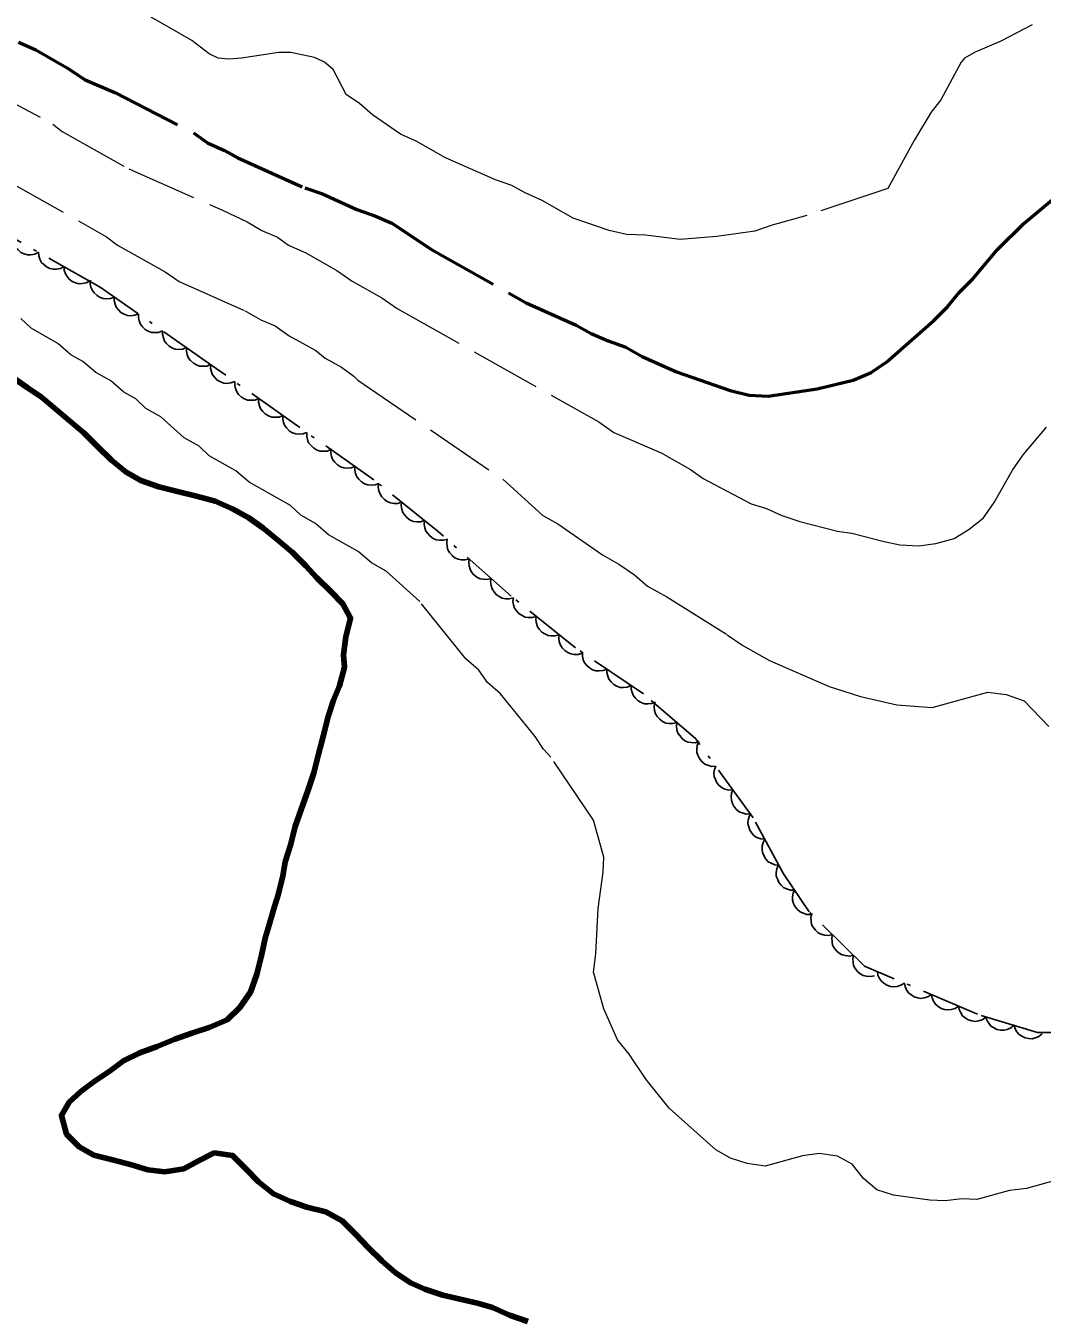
# Model space of a CAD drawing. Extents: x 355726 to 357533, y 5103782 to 5105258.
# Drawn here: x 356261.4 to 356313.2, y 5104505.8 to 5104571.7 of the extents above; entities that cross this region are included whole.
import ezdxf

# ---------------------------------------------------------------- set-up
doc = ezdxf.new("R2010")
doc.units = 0
doc.header["$LTSCALE"] = 0.6
for name, pattern in [('DASH_DOUBLE_DOT', [9.2, 5, -1.2, 0.3, -1.2, 0.3, -1.2]), ('DOT_DASHED', [7.7, 5, -1.2, 0.3, -1.2]), ('LONG_DASHED', [7.5, 6, -1.5])]:
    doc.linetypes.add(name, pattern=pattern)
for name, color, linetype, lineweight in [('1', 7, 'LONG_DASHED', 53), ('2', 7, 'LONG_DASHED', 13), ('4', 7, 'DASH_DOUBLE_DOT', 53), ('44', 7, 'Continuous', 25)]:
    doc.layers.add(name, color=color, linetype=linetype, lineweight=lineweight)

msp = doc.modelspace()

# ---------------------------------------------------------------- linework, layer by layer
at = {"layer": '1'}
for points in [[(356308.38, 5104557.34), (356309, 5104558.08), (356309.7, 5104558.78), (356310.93, 5104560.26), (356312.28, 5104561.58), (356314.34, 5104563.3), (356315.04, 5104564), (356315.58, 5104564.78), (356316.47, 5104566.36), (356317.01, 5104567.14), (356319.42, 5104571.27), (356319.5, 5104571.71)], [(356261.02, 5104570.83), (356261.89, 5104570.43), (356263.47, 5104569.54), (356264.41, 5104568.91), (356265.93, 5104568.26), (356269.93, 5104566.2), (356270.65, 5104565.7), (356271.52, 5104565.31), (356272.2, 5104564.93), (356275.61, 5104563.4), (356276.52, 5104563.09), (356278.27, 5104562.3), (356279.18, 5104561.98), (356280.06, 5104561.59), (356282.08, 5104560.25), (356286.91, 5104557.54), (356289.45, 5104556.4), (356290.21, 5104555.98), (356291.08, 5104555.59), (356291.99, 5104555.27), (356292.82, 5104554.8), (356294.57, 5104554.02), (356297.31, 5104553.07), (356298.27, 5104552.83), (356299.24, 5104552.78), (356301.74, 5104553.15), (356303.58, 5104553.6), (356304.49, 5104553.98), (356305.3, 5104554.52), (356307.69, 5104556.64), (356308.38, 5104557.34)]]:
    msp.add_lwpolyline(points, dxfattribs=at)
at = {"layer": '2'}
for points in [[(356277.73, 5104568.16), (356277.06, 5104569.44), (356276.61, 5104569.8), (356276.1, 5104570.04), (356274.9, 5104570.3), (356274.29, 5104570.3), (356272.38, 5104570.01), (356271.74, 5104569.96), (356271.19, 5104570.01), (356270.74, 5104570.23), (356269.85, 5104570.91), (356269.3, 5104571.24), (356267.54, 5104572.23), (356266.35, 5104572.83), (356265.8, 5104572.93), (356264.64, 5104572.79), (356264.04, 5104572.9), (356263.45, 5104573.22), (356262.96, 5104573.7), (356262.04, 5104574.76), (356261.52, 5104575.21), (356258.74, 5104576.68)], [(356312.7, 5104571.71), (356311.1, 5104570.87), (356309.8, 5104570.32), (356309.25, 5104570.01), (356309.09, 5104569.8), (356308.04, 5104567.88), (356307.55, 5104567.25), (356306.7, 5104565.84), (356305.34, 5104563.36), (356301.21, 5104561.99), (356299.44, 5104561.5), (356298.57, 5104561.19), (356296.62, 5104560.91), (356294.75, 5104560.77), (356292.98, 5104560.98), (356292.01, 5104561.02), (356291.13, 5104561.22), (356289.3, 5104561.86), (356287.72, 5104562.75), (356286.85, 5104563.14), (356286.17, 5104563.52), (356285.33, 5104563.8), (356282.79, 5104564.93), (356281.29, 5104565.78), (356280.49, 5104566.13), (356279.07, 5104567.12), (356278.4, 5104567.7), (356277.73, 5104568.16)], [(356258.94, 5104568.7), (356262.76, 5104566.65), (356263.24, 5104566.27), (356266.64, 5104564.36), (356271.42, 5104562.26), (356272.67, 5104561.66), (356273.43, 5104561.23), (356274.22, 5104560.88), (356274.79, 5104560.47), (356275.66, 5104560.08), (356277.24, 5104559.18), (356278.03, 5104558.64), (356279.54, 5104557.79), (356280.33, 5104557.25), (356290.6, 5104551.47), (356291.38, 5104550.93), (356293.78, 5104549.88), (356295.29, 5104549.03), (356295.92, 5104548.57), (356298.38, 5104547.29), (356299.15, 5104547.05), (356299.94, 5104546.7), (356300.86, 5104546.39), (356302.78, 5104545.9), (356303.51, 5104545.79), (356305.16, 5104545.36), (356305.96, 5104545.2), (356306.93, 5104545.15), (356307.79, 5104545.26), (356308.73, 5104545.52), (356309.49, 5104545.99), (356310.22, 5104546.57), (356310.77, 5104547.35), (356311.7, 5104549.01), (356312.25, 5104549.79), (356313.44, 5104551.2)], [(356260.15, 5104563.92), (356265.51, 5104560.9), (356266.07, 5104560.48), (356268.49, 5104559.12), (356269.2, 5104558.62), (356272.54, 5104557.14), (356273.37, 5104556.67), (356274.1, 5104556.36), (356274.81, 5104555.86), (356276.17, 5104555.1), (356276.66, 5104554.72), (356277.49, 5104554.26), (356278.12, 5104553.8), (356278.31, 5104553.6), (356285.71, 5104548.54), (356287.75, 5104546.69), (356288.51, 5104546.27), (356290.8, 5104544.68), (356291.63, 5104544.21), (356292.42, 5104543.67), (356293.09, 5104543.09), (356294.07, 5104542.54), (356297.16, 5104540.61), (356297.95, 5104540.06), (356299.31, 5104539.3), (356302.35, 5104537.98), (356303.95, 5104537.47), (356305.8, 5104537.03), (356307.61, 5104536.9), (356310.45, 5104537.69), (356311.38, 5104537.56), (356312.29, 5104537.24), (356313.55, 5104535.94)], [(356309.12, 5104511.85), (356308.26, 5104511.74), (356307.48, 5104511.78), (356305.63, 5104512.03), (356304.79, 5104512.3), (356304.11, 5104512.88), (356303.53, 5104513.61), (356302.77, 5104514.03), (356301.85, 5104514.16), (356300.99, 5104514.04), (356299.09, 5104513.52), (356298.17, 5104513.65), (356297.33, 5104513.92), (356296.57, 5104514.35), (356294.19, 5104516.48), (356293.02, 5104517.94), (356292.15, 5104519.22), (356291.56, 5104519.95), (356290.87, 5104521.53), (356290.34, 5104523.41), (356290.46, 5104524.34), (356290.58, 5104526.66), (356290.82, 5104528.5), (356290.86, 5104529.27), (356290.33, 5104531.16), (356288.16, 5104534.37), (356287.79, 5104534.77), (356287.36, 5104535.42), (356285.6, 5104537.6), (356284.93, 5104538.17), (356284.49, 5104538.81), (356283.82, 5104539.39), (356281.48, 5104542.3), (356279.77, 5104543.86), (356279.02, 5104544.28), (356278.34, 5104544.86), (356276.83, 5104545.71), (356276.16, 5104546.28), (356275.41, 5104546.71), (356274.89, 5104547.2), (356272.77, 5104548.39), (356272.1, 5104548.97), (356270.74, 5104549.73), (356270.22, 5104550.23), (356269.46, 5104550.65), (356268.27, 5104551.72), (356267.51, 5104552.14), (356267, 5104552.64), (356266.39, 5104552.98), (356265.72, 5104553.55), (356264.96, 5104553.98), (356264.29, 5104554.55), (356263.69, 5104554.89), (356263.02, 5104555.47), (356261.66, 5104556.24), (356261.14, 5104556.73)], [(356314.3, 5104512.9), (356312.41, 5104512.38), (356311.55, 5104512.27), (356309.89, 5104511.81), (356309.12, 5104511.85)]]:
    msp.add_lwpolyline(points, dxfattribs=at)
at = {"layer": '4', "linetype": 'Continuous', "lineweight": 90}
for points in [[(356273.6, 5104525.14), (356273.79, 5104525.82), (356274.02, 5104526.59), (356274.26, 5104527.35), (356274.5, 5104528.31), (356274.61, 5104529.04), (356274.89, 5104529.88), (356275.13, 5104530.83), (356275.45, 5104531.75), (356275.76, 5104532.66), (356276.08, 5104533.57), (356276.32, 5104534.53), (356276.57, 5104535.49), (356276.81, 5104536.44), (356277.08, 5104537.28), (356277.39, 5104538), (356277.63, 5104538.96), (356277.58, 5104539.58), (356277.71, 5104540.5), (356277.95, 5104541.46), (356277.56, 5104542.18), (356276.93, 5104542.83), (356276.22, 5104543.52), (356275.67, 5104544.13), (356274.97, 5104544.83), (356274.22, 5104545.45), (356273.47, 5104546.07), (356272.76, 5104546.57), (356271.93, 5104547.04), (356271.05, 5104547.43), (356270.09, 5104547.67), (356269.13, 5104547.91), (356268.17, 5104548.16), (356267.26, 5104548.47), (356266.5, 5104548.9), (356265.75, 5104549.52), (356265.05, 5104550.21), (356264.34, 5104550.91), (356263.6, 5104551.53), (356262.93, 5104552.1), (356262.18, 5104552.72), (356261.46, 5104553.22), (356260.68, 5104553.77)], [(356286.98, 5104505.59), (356286.06, 5104505.91), (356285.19, 5104506.3), (356284.42, 5104506.53), (356283.54, 5104506.73), (356282.65, 5104506.93), (356281.74, 5104507.25), (356281.01, 5104507.56), (356280.22, 5104508.1), (356279.55, 5104508.68), (356278.85, 5104509.37), (356278.22, 5104510.03), (356277.52, 5104510.72), (356276.68, 5104511.19), (356275.72, 5104511.43), (356274.88, 5104511.71), (356274.01, 5104512.1), (356273.26, 5104512.72), (356272.63, 5104513.37), (356271.93, 5104514.06), (356271, 5104514.19), (356270.16, 5104513.77), (356269.44, 5104513.38), (356268.47, 5104513.23), (356267.61, 5104513.32), (356266.77, 5104513.59), (356265.81, 5104513.83), (356264.85, 5104514.08), (356264.1, 5104514.5), (356263.47, 5104515.15), (356263.2, 5104516.1), (356263.59, 5104516.77), (356264.2, 5104517.32), (356264.88, 5104517.83), (356265.69, 5104518.37), (356266.37, 5104518.88), (356267.21, 5104519.3), (356268.08, 5104519.61), (356268.99, 5104519.99), (356269.86, 5104520.29), (356270.73, 5104520.59), (356271.65, 5104520.97), (356272.3, 5104521.6), (356272.84, 5104522.39), (356273.16, 5104523.3), (356273.4, 5104524.26), (356273.6, 5104525.14)]]:
    msp.add_lwpolyline(points, dxfattribs=at)
at = {"layer": '44', "linetype": 'DOT_DASHED'}
msp.add_lwpolyline([(356324.08, 5104521.62), (356320.81, 5104521.48), (356317.2, 5104520.73), (356315.78, 5104520.34), (356312.98, 5104520.33), (356309.92, 5104521.26), (356304.15, 5104523.72), (356301.33, 5104526.49), (356300.03, 5104528.42), (356298.47, 5104531.28), (356295.56, 5104535.3), (356292.88, 5104537.6), (356289.42, 5104539.94), (356286.14, 5104542.58), (356282.42, 5104545.87), (356279.13, 5104548.51), (356270.88, 5104554.34), (356265.18, 5104558.34), (356259.14, 5104561.75)], dxfattribs=at)
at = {"layer": '44'}
for points in [[(356262.03, 5104560.12), (356261.84, 5104560.02), (356261.64, 5104559.99), (356261.48, 5104559.98), (356261.31, 5104560.03), (356261.14, 5104560.11), (356260.99, 5104560.23), (356260.88, 5104560.34), (356260.8, 5104560.5), (356260.74, 5104560.68), (356260.73, 5104560.85)], [(356263.34, 5104559.38), (356263.15, 5104559.29), (356262.95, 5104559.25), (356262.79, 5104559.25), (356262.62, 5104559.29), (356262.45, 5104559.37), (356262.3, 5104559.49), (356262.18, 5104559.6), (356262.1, 5104559.76), (356262.05, 5104559.94), (356262.03, 5104560.12)], [(356264.64, 5104558.64), (356264.46, 5104558.55), (356264.26, 5104558.52), (356264.09, 5104558.51), (356263.92, 5104558.55), (356263.75, 5104558.63), (356263.6, 5104558.75), (356263.49, 5104558.87), (356263.41, 5104559.02), (356263.35, 5104559.2), (356263.34, 5104559.38)], [(356265.9, 5104557.83), (356265.71, 5104557.76), (356265.51, 5104557.74), (356265.34, 5104557.75), (356265.18, 5104557.81), (356265.02, 5104557.91), (356264.88, 5104558.04), (356264.78, 5104558.17), (356264.71, 5104558.33), (356264.67, 5104558.51), (356264.68, 5104558.69)], [(356267.13, 5104556.97), (356266.94, 5104556.9), (356266.73, 5104556.88), (356266.57, 5104556.89), (356266.4, 5104556.95), (356266.24, 5104557.05), (356266.11, 5104557.18), (356266, 5104557.31), (356265.94, 5104557.47), (356265.9, 5104557.65), (356265.9, 5104557.83)], [(356268.36, 5104556.11), (356268.16, 5104556.03), (356267.96, 5104556.02), (356267.8, 5104556.03), (356267.63, 5104556.09), (356267.47, 5104556.18), (356267.34, 5104556.32), (356267.23, 5104556.45), (356267.17, 5104556.61), (356267.13, 5104556.79), (356267.13, 5104556.97)], [(356269.59, 5104555.25), (356269.39, 5104555.17), (356269.19, 5104555.16), (356269.02, 5104555.17), (356268.86, 5104555.23), (356268.7, 5104555.32), (356268.56, 5104555.46), (356268.46, 5104555.58), (356268.4, 5104555.75), (356268.36, 5104555.93), (356268.36, 5104556.11)], [(356270.82, 5104554.39), (356270.62, 5104554.31), (356270.42, 5104554.3), (356270.25, 5104554.31), (356270.09, 5104554.37), (356269.93, 5104554.46), (356269.79, 5104554.6), (356269.69, 5104554.72), (356269.62, 5104554.89), (356269.58, 5104555.07), (356269.59, 5104555.25)], [(356272.04, 5104553.52), (356271.85, 5104553.45), (356271.64, 5104553.43), (356271.48, 5104553.44), (356271.31, 5104553.51), (356271.15, 5104553.6), (356271.02, 5104553.73), (356270.91, 5104553.86), (356270.85, 5104554.02), (356270.81, 5104554.21), (356270.82, 5104554.39)], [(356273.27, 5104552.65), (356273.07, 5104552.58), (356272.87, 5104552.57), (356272.7, 5104552.58), (356272.54, 5104552.64), (356272.38, 5104552.73), (356272.24, 5104552.87), (356272.14, 5104552.99), (356272.08, 5104553.16), (356272.04, 5104553.34), (356272.04, 5104553.52)], [(356274.49, 5104551.79), (356274.3, 5104551.71), (356274.09, 5104551.7), (356273.93, 5104551.71), (356273.76, 5104551.77), (356273.6, 5104551.87), (356273.47, 5104552), (356273.36, 5104552.13), (356273.3, 5104552.29), (356273.26, 5104552.47), (356273.27, 5104552.65)], [(356275.72, 5104550.92), (356275.52, 5104550.85), (356275.32, 5104550.84), (356275.15, 5104550.85), (356274.99, 5104550.91), (356274.83, 5104551), (356274.69, 5104551.14), (356274.59, 5104551.26), (356274.53, 5104551.43), (356274.49, 5104551.61), (356274.49, 5104551.79)], [(356276.94, 5104550.06), (356276.75, 5104549.98), (356276.54, 5104549.97), (356276.38, 5104549.98), (356276.21, 5104550.04), (356276.05, 5104550.14), (356275.92, 5104550.27), (356275.81, 5104550.4), (356275.75, 5104550.56), (356275.71, 5104550.74), (356275.72, 5104550.92)], [(356278.17, 5104549.19), (356277.97, 5104549.12), (356277.77, 5104549.1), (356277.6, 5104549.12), (356277.44, 5104549.18), (356277.28, 5104549.27), (356277.14, 5104549.41), (356277.04, 5104549.53), (356276.98, 5104549.7), (356276.94, 5104549.88), (356276.94, 5104550.06)], [(356279.39, 5104548.33), (356279.2, 5104548.25), (356278.99, 5104548.24), (356278.83, 5104548.25), (356278.66, 5104548.31), (356278.5, 5104548.4), (356278.37, 5104548.54), (356278.26, 5104548.67), (356278.2, 5104548.83), (356278.16, 5104549.01), (356278.17, 5104549.19)], [(356280.55, 5104547.37), (356280.35, 5104547.31), (356280.15, 5104547.31), (356279.98, 5104547.33), (356279.82, 5104547.4), (356279.67, 5104547.5), (356279.54, 5104547.65), (356279.45, 5104547.78), (356279.39, 5104547.95), (356279.36, 5104548.13), (356279.38, 5104548.31)], [(356281.72, 5104546.43), (356281.52, 5104546.37), (356281.32, 5104546.37), (356281.15, 5104546.39), (356280.99, 5104546.46), (356280.84, 5104546.57), (356280.71, 5104546.71), (356280.62, 5104546.84), (356280.56, 5104547.01), (356280.53, 5104547.19), (356280.55, 5104547.37)], [(356282.89, 5104545.49), (356282.69, 5104545.43), (356282.49, 5104545.43), (356282.32, 5104545.45), (356282.16, 5104545.52), (356282.01, 5104545.63), (356281.88, 5104545.77), (356281.79, 5104545.9), (356281.73, 5104546.07), (356281.7, 5104546.25), (356281.72, 5104546.43)], [(356283.99, 5104544.48), (356283.79, 5104544.43), (356283.59, 5104544.43), (356283.43, 5104544.46), (356283.27, 5104544.54), (356283.12, 5104544.65), (356283, 5104544.8), (356282.91, 5104544.94), (356282.87, 5104545.11), (356282.85, 5104545.29), (356282.87, 5104545.47)], [(356285.12, 5104543.48), (356284.92, 5104543.43), (356284.71, 5104543.44), (356284.55, 5104543.47), (356284.39, 5104543.55), (356284.24, 5104543.66), (356284.12, 5104543.81), (356284.04, 5104543.95), (356283.99, 5104544.12), (356283.97, 5104544.3), (356283.99, 5104544.48)], [(356286.24, 5104542.49), (356286.04, 5104542.44), (356285.84, 5104542.45), (356285.67, 5104542.48), (356285.52, 5104542.56), (356285.37, 5104542.67), (356285.25, 5104542.81), (356285.16, 5104542.95), (356285.11, 5104543.12), (356285.09, 5104543.31), (356285.12, 5104543.48)], [(356287.41, 5104541.55), (356287.21, 5104541.49), (356287.01, 5104541.49), (356286.85, 5104541.51), (356286.69, 5104541.59), (356286.53, 5104541.69), (356286.41, 5104541.83), (356286.31, 5104541.96), (356286.26, 5104542.13), (356286.23, 5104542.32), (356286.25, 5104542.5)], [(356288.58, 5104540.61), (356288.38, 5104540.55), (356288.18, 5104540.55), (356288.02, 5104540.57), (356287.85, 5104540.65), (356287.7, 5104540.75), (356287.57, 5104540.89), (356287.48, 5104541.02), (356287.43, 5104541.19), (356287.4, 5104541.38), (356287.41, 5104541.55)], [(356289.75, 5104539.67), (356289.55, 5104539.61), (356289.35, 5104539.61), (356289.18, 5104539.63), (356289.02, 5104539.7), (356288.87, 5104539.81), (356288.74, 5104539.95), (356288.65, 5104540.08), (356288.59, 5104540.25), (356288.57, 5104540.44), (356288.58, 5104540.61)], [(356291.01, 5104538.86), (356290.82, 5104538.78), (356290.62, 5104538.77), (356290.45, 5104538.77), (356290.29, 5104538.83), (356290.13, 5104538.92), (356289.99, 5104539.05), (356289.88, 5104539.18), (356289.81, 5104539.34), (356289.77, 5104539.52), (356289.77, 5104539.7)], [(356292.26, 5104538.02), (356292.06, 5104537.94), (356291.86, 5104537.93), (356291.7, 5104537.93), (356291.53, 5104537.99), (356291.37, 5104538.08), (356291.23, 5104538.21), (356291.12, 5104538.34), (356291.06, 5104538.5), (356291.01, 5104538.68), (356291.01, 5104538.86)], [(356293.5, 5104537.18), (356293.31, 5104537.1), (356293.1, 5104537.09), (356292.94, 5104537.09), (356292.77, 5104537.15), (356292.61, 5104537.24), (356292.47, 5104537.37), (356292.37, 5104537.5), (356292.3, 5104537.66), (356292.26, 5104537.84), (356292.26, 5104538.02)], [(356294.59, 5104536.14), (356294.38, 5104536.08), (356294.18, 5104536.09), (356294.02, 5104536.11), (356293.86, 5104536.19), (356293.71, 5104536.3), (356293.59, 5104536.45), (356293.5, 5104536.58), (356293.45, 5104536.75), (356293.43, 5104536.93), (356293.45, 5104537.11)], [(356295.72, 5104535.16), (356295.52, 5104535.1), (356295.32, 5104535.11), (356295.16, 5104535.14), (356295, 5104535.21), (356294.85, 5104535.32), (356294.73, 5104535.47), (356294.63, 5104535.6), (356294.59, 5104535.77), (356294.57, 5104535.96), (356294.59, 5104536.14)], [(356296.57, 5104533.91), (356296.36, 5104533.9), (356296.16, 5104533.96), (356296.01, 5104534.02), (356295.87, 5104534.13), (356295.75, 5104534.27), (356295.67, 5104534.44), (356295.61, 5104534.6), (356295.6, 5104534.77), (356295.63, 5104534.96), (356295.69, 5104535.13)], [(356297.45, 5104532.7), (356297.24, 5104532.69), (356297.04, 5104532.74), (356296.89, 5104532.81), (356296.75, 5104532.92), (356296.63, 5104533.06), (356296.55, 5104533.23), (356296.49, 5104533.38), (356296.48, 5104533.56), (356296.5, 5104533.74), (356296.57, 5104533.91)], [(356298.33, 5104531.48), (356298.12, 5104531.47), (356297.92, 5104531.53), (356297.77, 5104531.59), (356297.63, 5104531.7), (356297.51, 5104531.84), (356297.43, 5104532.01), (356297.37, 5104532.17), (356297.36, 5104532.34), (356297.38, 5104532.53), (356297.45, 5104532.7)], [(356299.07, 5104530.18), (356298.86, 5104530.2), (356298.67, 5104530.28), (356298.53, 5104530.36), (356298.41, 5104530.49), (356298.31, 5104530.64), (356298.25, 5104530.82), (356298.21, 5104530.98), (356298.22, 5104531.16), (356298.27, 5104531.34), (356298.35, 5104531.5)], [(356299.79, 5104528.86), (356299.58, 5104528.88), (356299.39, 5104528.96), (356299.25, 5104529.04), (356299.13, 5104529.17), (356299.03, 5104529.32), (356298.96, 5104529.51), (356298.93, 5104529.66), (356298.94, 5104529.84), (356298.99, 5104530.02), (356299.07, 5104530.18)], [(356300.59, 5104527.59), (356300.38, 5104527.59), (356300.18, 5104527.65), (356300.03, 5104527.72), (356299.9, 5104527.84), (356299.78, 5104527.98), (356299.71, 5104528.16), (356299.65, 5104528.31), (356299.65, 5104528.49), (356299.68, 5104528.67), (356299.75, 5104528.84)], [(356301.42, 5104526.35), (356301.22, 5104526.35), (356301.02, 5104526.41), (356300.87, 5104526.48), (356300.74, 5104526.6), (356300.62, 5104526.74), (356300.54, 5104526.91), (356300.49, 5104527.07), (356300.49, 5104527.24), (356300.52, 5104527.43), (356300.59, 5104527.59)], [(356302.52, 5104525.32), (356302.32, 5104525.28), (356302.11, 5104525.3), (356301.95, 5104525.34), (356301.8, 5104525.42), (356301.66, 5104525.54), (356301.54, 5104525.7), (356301.46, 5104525.84), (356301.43, 5104526.01), (356301.42, 5104526.19), (356301.45, 5104526.37)], [(356303.59, 5104524.27), (356303.39, 5104524.23), (356303.18, 5104524.25), (356303.02, 5104524.29), (356302.87, 5104524.37), (356302.73, 5104524.49), (356302.61, 5104524.65), (356302.53, 5104524.79), (356302.5, 5104524.96), (356302.49, 5104525.14), (356302.52, 5104525.32)], [(356304.66, 5104523.22), (356304.46, 5104523.18), (356304.25, 5104523.2), (356304.09, 5104523.23), (356303.94, 5104523.32), (356303.8, 5104523.44), (356303.68, 5104523.59), (356303.6, 5104523.74), (356303.57, 5104523.91), (356303.56, 5104524.09), (356303.59, 5104524.27)], [(356306.19, 5104522.85), (356306.01, 5104522.74), (356305.82, 5104522.68), (356305.65, 5104522.66), (356305.48, 5104522.68), (356305.3, 5104522.74), (356305.14, 5104522.84), (356305.02, 5104522.95), (356304.92, 5104523.09), (356304.84, 5104523.26), (356304.81, 5104523.44)], [(356307.57, 5104522.26), (356307.39, 5104522.15), (356307.2, 5104522.09), (356307.03, 5104522.07), (356306.86, 5104522.1), (356306.68, 5104522.15), (356306.52, 5104522.26), (356306.4, 5104522.36), (356306.3, 5104522.51), (356306.22, 5104522.67), (356306.19, 5104522.85)], [(356308.95, 5104521.67), (356308.77, 5104521.56), (356308.58, 5104521.51), (356308.41, 5104521.48), (356308.24, 5104521.51), (356308.06, 5104521.56), (356307.9, 5104521.67), (356307.78, 5104521.77), (356307.68, 5104521.92), (356307.6, 5104522.09), (356307.57, 5104522.26)], [(356310.33, 5104521.09), (356310.15, 5104520.97), (356309.96, 5104520.92), (356309.79, 5104520.89), (356309.62, 5104520.92), (356309.44, 5104520.98), (356309.28, 5104521.08), (356309.15, 5104521.18), (356309.06, 5104521.33), (356308.98, 5104521.5), (356308.95, 5104521.67)], [(356311.78, 5104520.7), (356311.62, 5104520.56), (356311.43, 5104520.49), (356311.27, 5104520.45), (356311.09, 5104520.45), (356310.91, 5104520.49), (356310.74, 5104520.58), (356310.6, 5104520.66), (356310.49, 5104520.8), (356310.4, 5104520.96), (356310.34, 5104521.13)], [(356313.21, 5104520.26), (356313.05, 5104520.13), (356312.86, 5104520.05), (356312.7, 5104520.01), (356312.53, 5104520.02), (356312.35, 5104520.05), (356312.18, 5104520.14), (356312.04, 5104520.23), (356311.93, 5104520.36), (356311.83, 5104520.52), (356311.78, 5104520.7)]]:
    msp.add_lwpolyline(points, dxfattribs=at)

doc.saveas('drawing.dxf')
